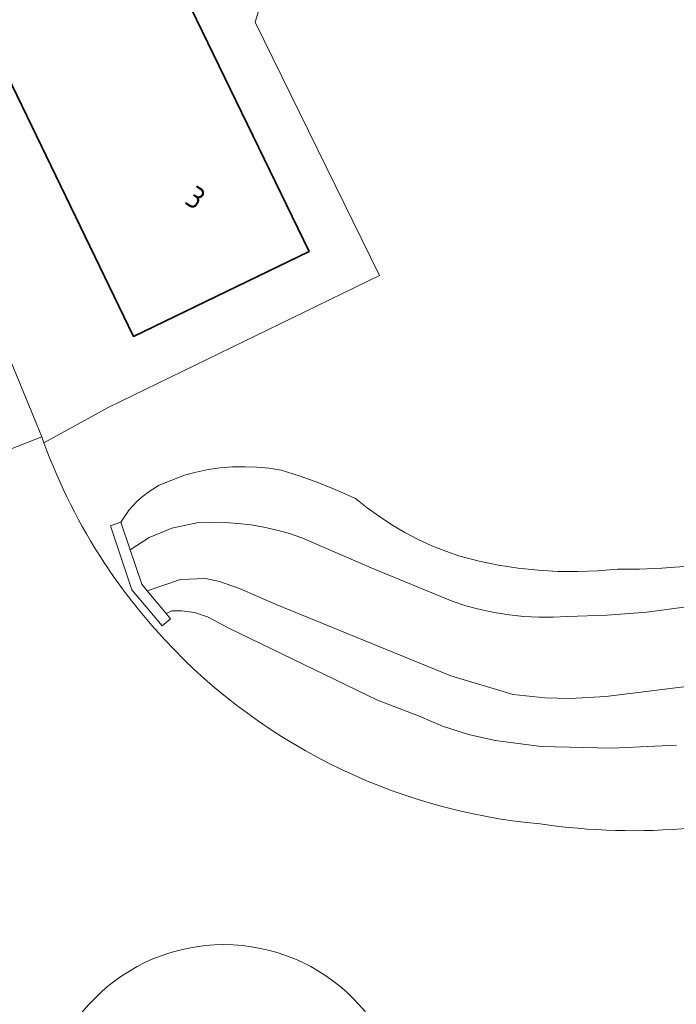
# Model space of a CAD drawing. Extents: x 184422 to 188298, y 343471 to 350189.
# Tile 488 of 513: x 187359 to 187385, y 349550 to 349590. Entities that reach past the tile are written whole.
import ezdxf
from ezdxf.enums import TextEntityAlignment as Align

# ---------------------------------------------------------------- set-up
doc = ezdxf.new("R2010")
doc.units = 0
for name, color, linetype, lineweight in [('B-WA-GR-GRAS-GV', 252, 'Continuous', 13), ('B-WA-GW-TALUD_KRUIN-G', 252, 'Continuous', 18), ('B-WA-IE-TERREINAFSCHEIDING_KUNSTMATIG_MUUR-GV', 252, 'Continuous', 18), ('B-WA-OG-TERREIN_CULTUURSCHEIDING-GV', 252, 'Continuous', 18), ('B-WA-OG-TERREIN_ERF-GV', 252, 'Continuous', 18), ('B-WA-VH-VERHARDING_ASFALT-GV', 252, 'Continuous', 18), ('B-WA-VH-VERHARDING_GESLOTEN-GV', 252, 'Continuous', 18), ('B-WA-VH-VERHARDING_SIERBESTRATING-GV', 252, 'Continuous', 18), ('B-WE-OG-BEBOUWING-GV', 250, 'Continuous', 35), ('B-WE-OG-BEBOUWING-T18', 10, 'Continuous', 18)]:
    doc.layers.add(name, color=color, linetype=linetype, lineweight=lineweight)
doc.styles.add('NLCS-ISO-M500-T18', font='NLCS-ISO.ttf', dxfattribs={"height": 0.9})

msp = doc.modelspace()

# ---------------------------------------------------------------- linework, layer by layer
at = {"layer": 'B-WA-GR-GRAS-GV', "flags": 128}
for points in [[(187385.739, 349568.01), (187384.831, 349567.938), (187383.922, 349567.902), (187383.015, 349567.901), (187382.208, 349567.833), (187381.397, 349567.803), (187380.583, 349567.812), (187379.769, 349567.86), (187378.959, 349567.946), (187378.154, 349568.071), (187377.359, 349568.234), (187376.574, 349568.433), (187375.997, 349568.633), (187375.429, 349568.862), (187374.872, 349569.119), (187374.327, 349569.405), (187373.798, 349569.717), (187373.285, 349570.054), (187372.79, 349570.416), (187372.316, 349570.8), (187371.568, 349571.127), (187370.81, 349571.428), (187370.042, 349571.704), (187369.265, 349571.953), (187368.776, 349572.028), (187368.281, 349572.075), (187367.782, 349572.093), (187367.282, 349572.082), (187366.784, 349572.042), (187366.29, 349571.973), (187365.802, 349571.876), (187365.323, 349571.752), (187364.28, 349571.34), (187363.881, 349571.083), (187363.586, 349570.864), (187363.359, 349570.663), (187363.054, 349570.324), (187362.72, 349569.819), (187363.098, 349568.693), (187363.87, 349569.195), (187364.807, 349569.586), (187365.895, 349569.806), (187366.429, 349569.823), (187366.966, 349569.814), (187367.502, 349569.776), (187368.037, 349569.712), (187368.568, 349569.62), (187369.093, 349569.501), (187369.609, 349569.356), (187370.116, 349569.185), (187372.944, 349567.956), (187376.257, 349566.59), (187376.824, 349566.405), (187377.403, 349566.25), (187377.99, 349566.125), (187378.585, 349566.031), (187379.183, 349565.968), (187379.783, 349565.938), (187380.382, 349565.939), (187380.978, 349565.972), (187382.602, 349566.023), (187384.223, 349566.151), (187385.836, 349566.357)], [(187385.739, 349568.01), (187384.831, 349567.938), (187383.922, 349567.902), (187383.015, 349567.901), (187382.208, 349567.833), (187381.397, 349567.803), (187380.583, 349567.812), (187379.769, 349567.86), (187378.959, 349567.946), (187378.154, 349568.071), (187377.359, 349568.234), (187376.574, 349568.433), (187375.997, 349568.633), (187375.429, 349568.862), (187374.872, 349569.119), (187374.327, 349569.405), (187373.798, 349569.717), (187373.285, 349570.054), (187372.79, 349570.416), (187372.316, 349570.8), (187371.568, 349571.127), (187370.81, 349571.428), (187370.042, 349571.704), (187369.265, 349571.953), (187368.776, 349572.028), (187368.281, 349572.075), (187367.782, 349572.093), (187367.282, 349572.082), (187366.784, 349572.042), (187366.29, 349571.973), (187365.802, 349571.876), (187365.323, 349571.752), (187364.28, 349571.34), (187363.881, 349571.083), (187363.586, 349570.864), (187363.359, 349570.663), (187363.054, 349570.324), (187362.72, 349569.819), (187363.098, 349568.693), (187363.87, 349569.195), (187364.807, 349569.586), (187365.895, 349569.806), (187366.429, 349569.823), (187366.966, 349569.814), (187367.502, 349569.776), (187368.037, 349569.712), (187368.568, 349569.62), (187369.093, 349569.501), (187369.609, 349569.356), (187370.116, 349569.185), (187372.944, 349567.956), (187376.257, 349566.59), (187376.824, 349566.405), (187377.403, 349566.25), (187377.99, 349566.125), (187378.585, 349566.031), (187379.183, 349565.968), (187379.783, 349565.938), (187380.382, 349565.939), (187380.978, 349565.972), (187382.602, 349566.023), (187384.223, 349566.151), (187385.836, 349566.357)], [(187385.739, 349568.01), (187384.831, 349567.938), (187383.922, 349567.902), (187383.015, 349567.901), (187382.208, 349567.833), (187381.397, 349567.803), (187380.583, 349567.812), (187379.769, 349567.86), (187378.959, 349567.946), (187378.154, 349568.071), (187377.359, 349568.234), (187376.574, 349568.433), (187375.997, 349568.633), (187375.429, 349568.862), (187374.872, 349569.119), (187374.327, 349569.405), (187373.798, 349569.717), (187373.285, 349570.054), (187372.79, 349570.416), (187372.316, 349570.8), (187371.568, 349571.127), (187370.81, 349571.428), (187370.042, 349571.704), (187369.265, 349571.953), (187368.776, 349572.028), (187368.281, 349572.075), (187367.782, 349572.093), (187367.282, 349572.082), (187366.784, 349572.042), (187366.29, 349571.973), (187365.802, 349571.876), (187365.323, 349571.752), (187364.28, 349571.34), (187363.881, 349571.083), (187363.586, 349570.864), (187363.359, 349570.663), (187363.054, 349570.324), (187362.72, 349569.819), (187363.098, 349568.693), (187363.87, 349569.195), (187364.807, 349569.586), (187365.895, 349569.806), (187366.429, 349569.823), (187366.966, 349569.814), (187367.502, 349569.776), (187368.037, 349569.712), (187368.568, 349569.62), (187369.093, 349569.501), (187369.609, 349569.356), (187370.116, 349569.185), (187372.944, 349567.956), (187376.257, 349566.59), (187376.824, 349566.405), (187377.403, 349566.25), (187377.99, 349566.125), (187378.585, 349566.031), (187379.183, 349565.968), (187379.783, 349565.938), (187380.382, 349565.939), (187380.978, 349565.972), (187382.602, 349566.023), (187384.223, 349566.151), (187385.836, 349566.357)], [(187385.836, 349566.357), (187384.223, 349566.151), (187382.602, 349566.023), (187380.978, 349565.972), (187380.382, 349565.939), (187379.783, 349565.938), (187379.183, 349565.968), (187378.585, 349566.031), (187377.99, 349566.125), (187377.403, 349566.25), (187376.824, 349566.405), (187376.257, 349566.59), (187372.944, 349567.956), (187370.116, 349569.185), (187369.609, 349569.356), (187369.093, 349569.501), (187368.568, 349569.62), (187368.037, 349569.712), (187367.502, 349569.776), (187366.966, 349569.814), (187366.429, 349569.823), (187365.895, 349569.806), (187364.807, 349569.586), (187363.87, 349569.195), (187363.098, 349568.693), (187363.571, 349567.284), (187363.793, 349567.017), (187365.158, 349567.487), (187366.173, 349567.526), (187366.757, 349567.406), (187367.562, 349567.11), (187369.068, 349566.458), (187376.209, 349563.547), (187378.76, 349562.785), (187380.044, 349562.648), (187381.079, 349562.621), (187382.542, 349562.693), (187388.581, 349563.448)], [(187385.836, 349566.357), (187384.223, 349566.151), (187382.602, 349566.023), (187380.978, 349565.972), (187380.382, 349565.939), (187379.783, 349565.938), (187379.183, 349565.968), (187378.585, 349566.031), (187377.99, 349566.125), (187377.403, 349566.25), (187376.824, 349566.405), (187376.257, 349566.59), (187372.944, 349567.956), (187370.116, 349569.185), (187369.609, 349569.356), (187369.093, 349569.501), (187368.568, 349569.62), (187368.037, 349569.712), (187367.502, 349569.776), (187366.966, 349569.814), (187366.429, 349569.823), (187365.895, 349569.806), (187364.807, 349569.586), (187363.87, 349569.195), (187363.098, 349568.693), (187363.571, 349567.284), (187363.793, 349567.017), (187365.158, 349567.487), (187366.173, 349567.526), (187366.757, 349567.406), (187367.562, 349567.11), (187369.068, 349566.458), (187376.209, 349563.547), (187378.76, 349562.785), (187380.044, 349562.648), (187381.079, 349562.621), (187382.542, 349562.693), (187388.581, 349563.448)], [(187385.836, 349566.357), (187384.223, 349566.151), (187382.602, 349566.023), (187380.978, 349565.972), (187380.382, 349565.939), (187379.783, 349565.938), (187379.183, 349565.968), (187378.585, 349566.031), (187377.99, 349566.125), (187377.403, 349566.25), (187376.824, 349566.405), (187376.257, 349566.59), (187372.944, 349567.956), (187370.116, 349569.185), (187369.609, 349569.356), (187369.093, 349569.501), (187368.568, 349569.62), (187368.037, 349569.712), (187367.502, 349569.776), (187366.966, 349569.814), (187366.429, 349569.823), (187365.895, 349569.806), (187364.807, 349569.586), (187363.87, 349569.195), (187363.098, 349568.693), (187363.571, 349567.284), (187363.793, 349567.017), (187365.158, 349567.487), (187366.173, 349567.526), (187366.757, 349567.406), (187367.562, 349567.11), (187369.068, 349566.458), (187376.209, 349563.547), (187378.76, 349562.785), (187380.044, 349562.648), (187381.079, 349562.621), (187382.542, 349562.693), (187388.581, 349563.448)], [(187388.581, 349563.448), (187382.542, 349562.693), (187381.079, 349562.621), (187380.044, 349562.648), (187378.76, 349562.785), (187376.209, 349563.547), (187369.068, 349566.458), (187367.562, 349567.11), (187366.757, 349567.406), (187366.173, 349567.526), (187365.158, 349567.487), (187363.793, 349567.017), (187364.568, 349566.092), (187364.8, 349566.198), (187365.209, 349566.204), (187365.724, 349566.136), (187366.256, 349565.952), (187367.163, 349565.475), (187373.204, 349562.55), (187374.891, 349561.904), (187375.864, 349561.48), (187376.924, 349561.149), (187378.021, 349560.896), (187379.898, 349560.658), (187382.792, 349560.579), (187385.434, 349560.7)], [(187388.581, 349563.448), (187382.542, 349562.693), (187381.079, 349562.621), (187380.044, 349562.648), (187378.76, 349562.785), (187376.209, 349563.547), (187369.068, 349566.458), (187367.562, 349567.11), (187366.757, 349567.406), (187366.173, 349567.526), (187365.158, 349567.487), (187363.793, 349567.017), (187364.568, 349566.092), (187364.8, 349566.198), (187365.209, 349566.204), (187365.724, 349566.136), (187366.256, 349565.952), (187367.163, 349565.475), (187373.204, 349562.55), (187374.891, 349561.904), (187375.864, 349561.48), (187376.924, 349561.149), (187378.021, 349560.896), (187379.898, 349560.658), (187382.792, 349560.579), (187385.434, 349560.7)], [(187388.581, 349563.448), (187382.542, 349562.693), (187381.079, 349562.621), (187380.044, 349562.648), (187378.76, 349562.785), (187376.209, 349563.547), (187369.068, 349566.458), (187367.562, 349567.11), (187366.757, 349567.406), (187366.173, 349567.526), (187365.158, 349567.487), (187363.793, 349567.017), (187364.568, 349566.092), (187364.8, 349566.198), (187365.209, 349566.204), (187365.724, 349566.136), (187366.256, 349565.952), (187367.163, 349565.475), (187373.204, 349562.55), (187374.891, 349561.904), (187375.864, 349561.48), (187376.924, 349561.149), (187378.021, 349560.896), (187379.898, 349560.658), (187382.792, 349560.579), (187385.434, 349560.7)]]:
    msp.add_lwpolyline(points, dxfattribs=at)
at = {"layer": 'B-WA-GW-TALUD_KRUIN-G', "flags": 128}
for points in [[(187417.551, 349578.19), (187416.156, 349579.422), (187415.372, 349580.02), (187414.638, 349580.51), (187413.772, 349580.922), (187413.145, 349580.905), (187412.526, 349580.52), (187411.071, 349579.296), (187403.747, 349572.177), (187398.663, 349568.176), (187393.867, 349565.117), (187391.541, 349564.081), (187388.581, 349563.448), (187382.542, 349562.693), (187381.079, 349562.621), (187380.044, 349562.648), (187378.76, 349562.785), (187376.209, 349563.547), (187369.068, 349566.458), (187367.562, 349567.11), (187366.757, 349567.406), (187366.173, 349567.526), (187365.158, 349567.487), (187363.793, 349567.017)], [(187417.551, 349578.19), (187416.156, 349579.422), (187415.372, 349580.02), (187414.638, 349580.51), (187413.772, 349580.922), (187413.145, 349580.905), (187412.526, 349580.52), (187411.071, 349579.296), (187403.747, 349572.177), (187398.663, 349568.176), (187393.867, 349565.117), (187391.541, 349564.081), (187388.581, 349563.448), (187382.542, 349562.693), (187381.079, 349562.621), (187380.044, 349562.648), (187378.76, 349562.785), (187376.209, 349563.547), (187369.068, 349566.458), (187367.562, 349567.11), (187366.757, 349567.406), (187366.173, 349567.526), (187365.158, 349567.487), (187363.793, 349567.017)], [(187417.551, 349578.19), (187416.156, 349579.422), (187415.372, 349580.02), (187414.638, 349580.51), (187413.772, 349580.922), (187413.145, 349580.905), (187412.526, 349580.52), (187411.071, 349579.296), (187403.747, 349572.177), (187398.663, 349568.176), (187393.867, 349565.117), (187391.541, 349564.081), (187388.581, 349563.448), (187382.542, 349562.693), (187381.079, 349562.621), (187380.044, 349562.648), (187378.76, 349562.785), (187376.209, 349563.547), (187369.068, 349566.458), (187367.562, 349567.11), (187366.757, 349567.406), (187366.173, 349567.526), (187365.158, 349567.487), (187363.793, 349567.017)], [(187363.098, 349568.693), (187363.87, 349569.195), (187364.807, 349569.586), (187365.895, 349569.806), (187366.429, 349569.823), (187366.966, 349569.814), (187367.502, 349569.776), (187368.037, 349569.712), (187368.568, 349569.62), (187369.093, 349569.501), (187369.609, 349569.356), (187370.116, 349569.185), (187372.944, 349567.956), (187376.257, 349566.59), (187376.824, 349566.405), (187377.403, 349566.25), (187377.99, 349566.125), (187378.585, 349566.031), (187379.183, 349565.968), (187379.783, 349565.938), (187380.382, 349565.939), (187380.978, 349565.972), (187382.602, 349566.023), (187384.223, 349566.151), (187385.836, 349566.357)], [(187363.098, 349568.693), (187363.87, 349569.195), (187364.807, 349569.586), (187365.895, 349569.806), (187366.429, 349569.823), (187366.966, 349569.814), (187367.502, 349569.776), (187368.037, 349569.712), (187368.568, 349569.62), (187369.093, 349569.501), (187369.609, 349569.356), (187370.116, 349569.185), (187372.944, 349567.956), (187376.257, 349566.59), (187376.824, 349566.405), (187377.403, 349566.25), (187377.99, 349566.125), (187378.585, 349566.031), (187379.183, 349565.968), (187379.783, 349565.938), (187380.382, 349565.939), (187380.978, 349565.972), (187382.602, 349566.023), (187384.223, 349566.151), (187385.836, 349566.357)], [(187363.098, 349568.693), (187363.87, 349569.195), (187364.807, 349569.586), (187365.895, 349569.806), (187366.429, 349569.823), (187366.966, 349569.814), (187367.502, 349569.776), (187368.037, 349569.712), (187368.568, 349569.62), (187369.093, 349569.501), (187369.609, 349569.356), (187370.116, 349569.185), (187372.944, 349567.956), (187376.257, 349566.59), (187376.824, 349566.405), (187377.403, 349566.25), (187377.99, 349566.125), (187378.585, 349566.031), (187379.183, 349565.968), (187379.783, 349565.938), (187380.382, 349565.939), (187380.978, 349565.972), (187382.602, 349566.023), (187384.223, 349566.151), (187385.836, 349566.357)]]:
    msp.add_lwpolyline(points, dxfattribs=at)
at = {"layer": 'B-WA-IE-TERREINAFSCHEIDING_KUNSTMATIG_MUUR-GV', "flags": 128}
msp.add_lwpolyline([(187362.72, 349569.819), (187362.296, 349569.677), (187363.173, 349567.061), (187364.407, 349565.587), (187364.75, 349565.874), (187364.568, 349566.092), (187363.793, 349567.017), (187363.571, 349567.284), (187363.098, 349568.693)], close=True, dxfattribs=at)
msp.add_lwpolyline([(187362.72, 349569.819), (187362.296, 349569.677), (187363.173, 349567.061), (187364.407, 349565.587), (187364.75, 349565.874), (187364.568, 349566.092), (187363.793, 349567.017), (187363.571, 349567.284), (187363.098, 349568.693)], close=True, dxfattribs=at)
msp.add_lwpolyline([(187362.72, 349569.819), (187362.296, 349569.677), (187363.173, 349567.061), (187364.407, 349565.587), (187364.75, 349565.874), (187364.568, 349566.092), (187363.793, 349567.017), (187363.571, 349567.284), (187363.098, 349568.693)], close=True, dxfattribs=at)
at = {"layer": 'B-WA-OG-TERREIN_CULTUURSCHEIDING-GV', "flags": 128}
for points in [[(187350.686, 349592.718), (187366.8, 349600.63), (187371.053, 349599.642), (187368.211, 349590.277), (187373.286, 349579.913), (187362.202, 349574.517), (187359.576, 349573.066)], [(187350.686, 349592.718), (187366.8, 349600.63), (187371.053, 349599.642), (187368.211, 349590.277), (187373.286, 349579.913), (187362.202, 349574.517), (187359.576, 349573.066)], [(187350.686, 349592.718), (187366.8, 349600.63), (187371.053, 349599.642), (187368.211, 349590.277), (187373.286, 349579.913), (187362.202, 349574.517), (187359.576, 349573.066)], [(187362.72, 349569.819), (187363.054, 349570.324), (187363.359, 349570.663), (187363.586, 349570.864), (187363.881, 349571.083), (187364.28, 349571.34), (187365.323, 349571.752), (187365.802, 349571.876), (187366.29, 349571.973), (187366.784, 349572.042), (187367.282, 349572.082), (187367.782, 349572.093), (187368.281, 349572.075), (187368.776, 349572.028), (187369.265, 349571.953), (187370.042, 349571.704), (187370.81, 349571.428), (187371.568, 349571.127), (187372.316, 349570.8), (187372.79, 349570.416), (187373.285, 349570.054), (187373.798, 349569.717), (187374.327, 349569.405), (187374.872, 349569.119), (187375.429, 349568.862), (187375.997, 349568.633), (187376.574, 349568.433), (187377.359, 349568.234), (187378.154, 349568.071), (187378.959, 349567.946), (187379.769, 349567.86), (187380.583, 349567.812), (187381.397, 349567.803), (187382.208, 349567.833), (187383.015, 349567.901), (187383.922, 349567.902), (187384.831, 349567.938), (187385.739, 349568.01)], [(187362.72, 349569.819), (187363.054, 349570.324), (187363.359, 349570.663), (187363.586, 349570.864), (187363.881, 349571.083), (187364.28, 349571.34), (187365.323, 349571.752), (187365.802, 349571.876), (187366.29, 349571.973), (187366.784, 349572.042), (187367.282, 349572.082), (187367.782, 349572.093), (187368.281, 349572.075), (187368.776, 349572.028), (187369.265, 349571.953), (187370.042, 349571.704), (187370.81, 349571.428), (187371.568, 349571.127), (187372.316, 349570.8), (187372.79, 349570.416), (187373.285, 349570.054), (187373.798, 349569.717), (187374.327, 349569.405), (187374.872, 349569.119), (187375.429, 349568.862), (187375.997, 349568.633), (187376.574, 349568.433), (187377.359, 349568.234), (187378.154, 349568.071), (187378.959, 349567.946), (187379.769, 349567.86), (187380.583, 349567.812), (187381.397, 349567.803), (187382.208, 349567.833), (187383.015, 349567.901), (187383.922, 349567.902), (187384.831, 349567.938), (187385.739, 349568.01)], [(187362.72, 349569.819), (187363.054, 349570.324), (187363.359, 349570.663), (187363.586, 349570.864), (187363.881, 349571.083), (187364.28, 349571.34), (187365.323, 349571.752), (187365.802, 349571.876), (187366.29, 349571.973), (187366.784, 349572.042), (187367.282, 349572.082), (187367.782, 349572.093), (187368.281, 349572.075), (187368.776, 349572.028), (187369.265, 349571.953), (187370.042, 349571.704), (187370.81, 349571.428), (187371.568, 349571.127), (187372.316, 349570.8), (187372.79, 349570.416), (187373.285, 349570.054), (187373.798, 349569.717), (187374.327, 349569.405), (187374.872, 349569.119), (187375.429, 349568.862), (187375.997, 349568.633), (187376.574, 349568.433), (187377.359, 349568.234), (187378.154, 349568.071), (187378.959, 349567.946), (187379.769, 349567.86), (187380.583, 349567.812), (187381.397, 349567.803), (187382.208, 349567.833), (187383.015, 349567.901), (187383.922, 349567.902), (187384.831, 349567.938), (187385.739, 349568.01)], [(187385.434, 349560.7), (187382.792, 349560.579), (187379.898, 349560.658), (187378.021, 349560.896), (187376.924, 349561.149), (187375.864, 349561.48), (187374.891, 349561.904), (187373.204, 349562.55), (187367.163, 349565.475), (187366.256, 349565.952), (187365.724, 349566.136), (187365.209, 349566.204), (187364.8, 349566.198), (187364.568, 349566.092), (187364.75, 349565.874), (187364.407, 349565.587), (187363.173, 349567.061), (187362.296, 349569.677), (187362.72, 349569.819)], [(187385.434, 349560.7), (187382.792, 349560.579), (187379.898, 349560.658), (187378.021, 349560.896), (187376.924, 349561.149), (187375.864, 349561.48), (187374.891, 349561.904), (187373.204, 349562.55), (187367.163, 349565.475), (187366.256, 349565.952), (187365.724, 349566.136), (187365.209, 349566.204), (187364.8, 349566.198), (187364.568, 349566.092), (187364.75, 349565.874), (187364.407, 349565.587), (187363.173, 349567.061), (187362.296, 349569.677), (187362.72, 349569.819)], [(187385.434, 349560.7), (187382.792, 349560.579), (187379.898, 349560.658), (187378.021, 349560.896), (187376.924, 349561.149), (187375.864, 349561.48), (187374.891, 349561.904), (187373.204, 349562.55), (187367.163, 349565.475), (187366.256, 349565.952), (187365.724, 349566.136), (187365.209, 349566.204), (187364.8, 349566.198), (187364.568, 349566.092), (187364.75, 349565.874), (187364.407, 349565.587), (187363.173, 349567.061), (187362.296, 349569.677), (187362.72, 349569.819)]]:
    msp.add_lwpolyline(points, dxfattribs=at)
at = {"layer": 'B-WA-OG-TERREIN_CULTUURSCHEIDING-GV'}
for points in [[(187359.576, 349573.066, 0.057248), (187362.028, 349568.187)], [(187359.576, 349573.066, 0.057248), (187362.028, 349568.187)], [(187359.576, 349573.066, 0.057248), (187362.028, 349568.187)], [(187362.028, 349568.187, 0.036268), (187364.135, 349565.432)], [(187362.028, 349568.187, 0.036268), (187364.135, 349565.432)], [(187362.028, 349568.187, 0.036268), (187364.135, 349565.432)], [(187364.135, 349565.432, 0.190994), (187379.859, 349557.486)], [(187364.135, 349565.432, 0.190994), (187379.859, 349557.486)], [(187364.135, 349565.432, 0.190994), (187379.859, 349557.486)], [(187379.859, 349557.486, 0.0593), (187386.031, 349557.318)], [(187379.859, 349557.486, 0.0593), (187386.031, 349557.318)], [(187379.859, 349557.486, 0.0593), (187386.031, 349557.318)]]:
    msp.add_lwpolyline(points, format="xyb", dxfattribs=at)
at = {"layer": 'B-WA-OG-TERREIN_ERF-GV', "flags": 128}
for points in [[(187359.485, 349573.319), (187359.576, 349573.066), (187362.202, 349574.517), (187373.286, 349579.913), (187368.211, 349590.277), (187371.053, 349599.642), (187366.8, 349600.63), (187350.686, 349592.718), (187351.005, 349591.26), (187351.633, 349589.906), (187352.81, 349587.873), (187353.898, 349585.792), (187355.098, 349583.354), (187356.255, 349580.896), (187357.922, 349577.129)], [(187359.485, 349573.319), (187359.576, 349573.066), (187362.202, 349574.517), (187373.286, 349579.913), (187368.211, 349590.277), (187371.053, 349599.642), (187366.8, 349600.63), (187350.686, 349592.718), (187351.005, 349591.26), (187351.633, 349589.906), (187352.81, 349587.873), (187353.898, 349585.792), (187355.098, 349583.354), (187356.255, 349580.896), (187357.922, 349577.129)], [(187359.485, 349573.319), (187359.576, 349573.066), (187362.202, 349574.517), (187373.286, 349579.913), (187368.211, 349590.277), (187371.053, 349599.642), (187366.8, 349600.63), (187350.686, 349592.718), (187351.005, 349591.26), (187351.633, 349589.906), (187352.81, 349587.873), (187353.898, 349585.792), (187355.098, 349583.354), (187356.255, 349580.896), (187357.922, 349577.129)], [(187357.287, 349589.709), (187355.54, 349590.332), (187356.145, 349592.06), (187355.817, 349592.773), (187362.894, 349596.411), (187363.391, 349595.714), (187365.082, 349595.054), (187364.436, 349593.232), (187370.412, 349580.895), (187363.231, 349577.424)], [(187357.287, 349589.709), (187355.54, 349590.332), (187356.145, 349592.06), (187355.817, 349592.773), (187362.894, 349596.411), (187363.391, 349595.714), (187365.082, 349595.054), (187364.436, 349593.232), (187370.412, 349580.895), (187363.231, 349577.424)], [(187357.287, 349589.709), (187355.54, 349590.332), (187356.145, 349592.06), (187355.817, 349592.773), (187362.894, 349596.411), (187363.391, 349595.714), (187365.082, 349595.054), (187364.436, 349593.232), (187370.412, 349580.895), (187363.231, 349577.424)]]:
    msp.add_lwpolyline(points, close=True, dxfattribs=at)
at = {"layer": 'B-WA-VH-VERHARDING_ASFALT-GV', "flags": 128}
msp.add_lwpolyline([(187359.576, 349573.066), (187359.485, 349573.319), (187352.873, 349570.722), (187353.497, 349569.132), (187353.756, 349568.474)], dxfattribs=at)
msp.add_lwpolyline([(187359.576, 349573.066), (187359.485, 349573.319), (187352.873, 349570.722), (187353.497, 349569.132), (187353.756, 349568.474)], dxfattribs=at)
msp.add_lwpolyline([(187359.576, 349573.066), (187359.485, 349573.319), (187352.873, 349570.722), (187353.497, 349569.132), (187353.756, 349568.474)], dxfattribs=at)
at = {"layer": 'B-WA-VH-VERHARDING_ASFALT-GV'}
for points in [[(187362.028, 349568.187, -0.057248), (187359.576, 349573.066)], [(187362.028, 349568.187, -0.057248), (187359.576, 349573.066)], [(187362.028, 349568.187, -0.057248), (187359.576, 349573.066)], [(187364.135, 349565.432, -0.036268), (187362.028, 349568.187)], [(187364.135, 349565.432, -0.036268), (187362.028, 349568.187)], [(187364.135, 349565.432, -0.036268), (187362.028, 349568.187)], [(187379.859, 349557.486, -0.190994), (187364.135, 349565.432)], [(187379.859, 349557.486, -0.190994), (187364.135, 349565.432)], [(187379.859, 349557.486, -0.190994), (187364.135, 349565.432)], [(187386.031, 349557.318, -0.0593), (187379.859, 349557.486)], [(187386.031, 349557.318, -0.0593), (187379.859, 349557.486)], [(187386.031, 349557.318, -0.0593), (187379.859, 349557.486)], [(187359.48, 349545.1, -0.999866), (187374.38, 349545.1)], [(187359.48, 349545.1, -0.999866), (187374.38, 349545.1)], [(187359.48, 349545.1, -0.999866), (187374.38, 349545.1)]]:
    msp.add_lwpolyline(points, format="xyb", dxfattribs=at)
at = {"layer": 'B-WA-VH-VERHARDING_GESLOTEN-GV', "flags": 128}
msp.add_lwpolyline([(187345.542, 349586.373), (187347.811, 349582.101), (187349.889, 349577.734), (187351.921, 349573.145), (187352.252, 349572.303), (187352.873, 349570.722), (187359.485, 349573.319), (187357.922, 349577.129), (187356.255, 349580.896), (187355.098, 349583.354), (187353.898, 349585.792), (187352.81, 349587.873), (187351.633, 349589.906), (187351.005, 349591.26), (187350.686, 349592.718)], dxfattribs=at)
msp.add_lwpolyline([(187345.542, 349586.373), (187347.811, 349582.101), (187349.889, 349577.734), (187351.921, 349573.145), (187352.252, 349572.303), (187352.873, 349570.722), (187359.485, 349573.319), (187357.922, 349577.129), (187356.255, 349580.896), (187355.098, 349583.354), (187353.898, 349585.792), (187352.81, 349587.873), (187351.633, 349589.906), (187351.005, 349591.26), (187350.686, 349592.718)], dxfattribs=at)
msp.add_lwpolyline([(187345.542, 349586.373), (187347.811, 349582.101), (187349.889, 349577.734), (187351.921, 349573.145), (187352.252, 349572.303), (187352.873, 349570.722), (187359.485, 349573.319), (187357.922, 349577.129), (187356.255, 349580.896), (187355.098, 349583.354), (187353.898, 349585.792), (187352.81, 349587.873), (187351.633, 349589.906), (187351.005, 349591.26), (187350.686, 349592.718)], dxfattribs=at)
at = {"layer": 'B-WA-VH-VERHARDING_SIERBESTRATING-GV'}
msp.add_lwpolyline([(187374.38, 349545.1, 0.999866), (187359.48, 349545.1)], format="xyb", dxfattribs=at)
msp.add_lwpolyline([(187374.38, 349545.1, 0.999866), (187359.48, 349545.1)], format="xyb", dxfattribs=at)
msp.add_lwpolyline([(187374.38, 349545.1, 0.999866), (187359.48, 349545.1)], format="xyb", dxfattribs=at)
at = {"layer": 'B-WE-OG-BEBOUWING-GV', "flags": 128}
msp.add_lwpolyline([(187355.54, 349590.332), (187357.287, 349589.709), (187363.231, 349577.424), (187370.412, 349580.895), (187364.436, 349593.232), (187365.082, 349595.054), (187363.391, 349595.714), (187362.894, 349596.411), (187355.817, 349592.773), (187356.145, 349592.06)], close=True, dxfattribs=at)
msp.add_lwpolyline([(187355.54, 349590.332), (187357.287, 349589.709), (187363.231, 349577.424), (187370.412, 349580.895), (187364.436, 349593.232), (187365.082, 349595.054), (187363.391, 349595.714), (187362.894, 349596.411), (187355.817, 349592.773), (187356.145, 349592.06)], close=True, dxfattribs=at)
msp.add_lwpolyline([(187355.54, 349590.332), (187357.287, 349589.709), (187363.231, 349577.424), (187370.412, 349580.895), (187364.436, 349593.232), (187365.082, 349595.054), (187363.391, 349595.714), (187362.894, 349596.411), (187355.817, 349592.773), (187356.145, 349592.06)], close=True, dxfattribs=at)

# ---------------------------------------------------------------- texts
at = {"layer": 'B-WE-OG-BEBOUWING-T18', "style": 'NLCS-ISO-M500-T18'}
msp.add_text('3', height=0.9, rotation=327.1, dxfattribs=at).set_placement((187365.775, 349583.097), align=Align.MIDDLE)
msp.add_text('3', height=0.9, rotation=327.1, dxfattribs=at).set_placement((187365.775, 349583.097), align=Align.MIDDLE)
msp.add_text('3', height=0.9, rotation=327.1, dxfattribs=at).set_placement((187365.775, 349583.097), align=Align.MIDDLE)

doc.saveas('drawing.dxf')
